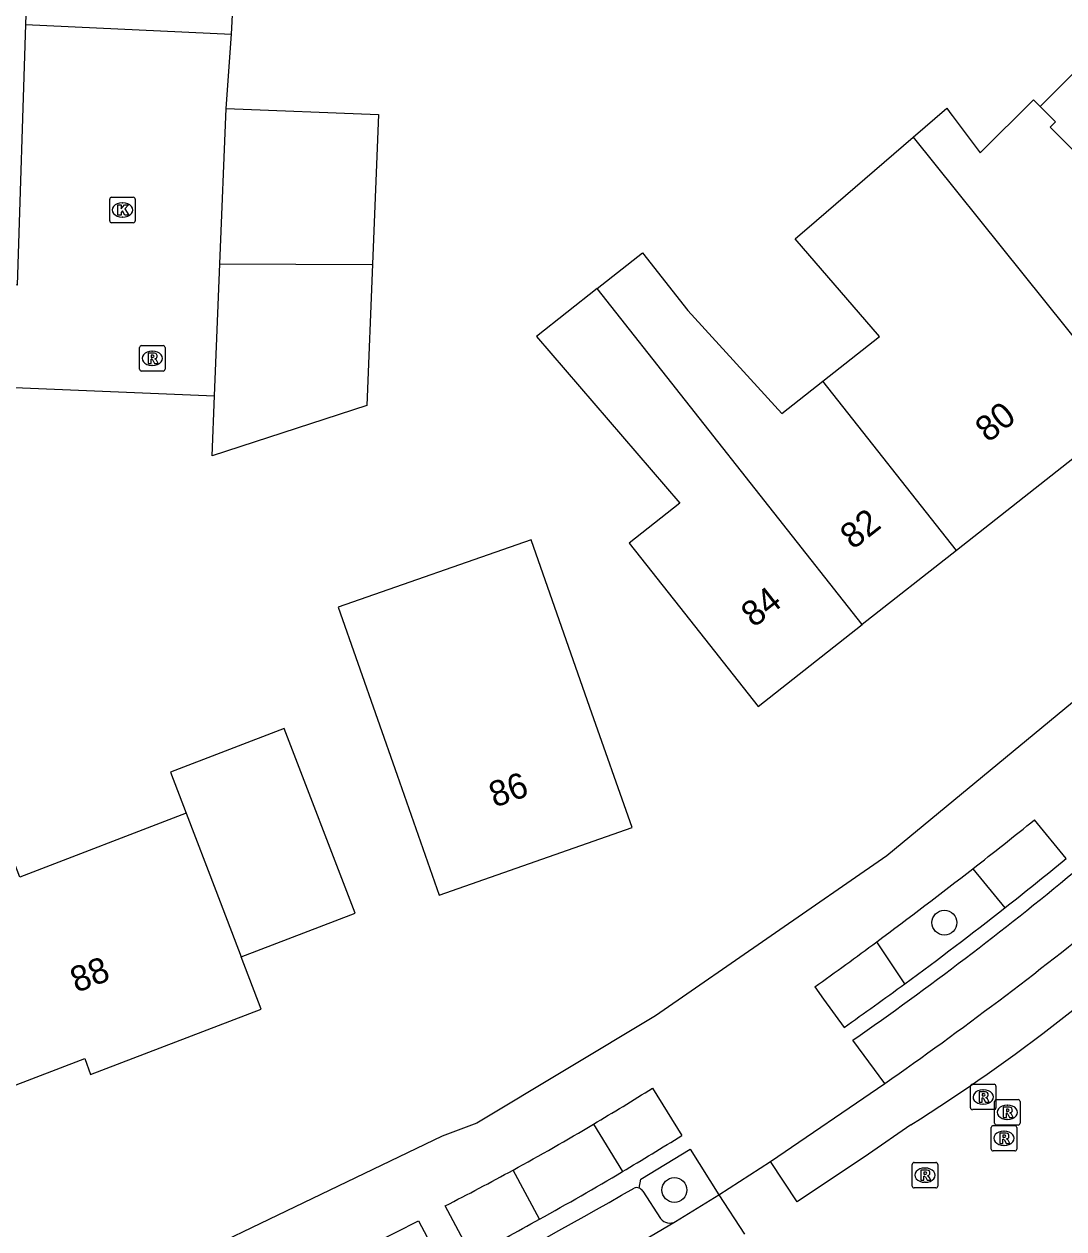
# Model space of a CAD drawing. Extents: x 161355 to 162026, y 386504 to 387459.
# Drawn here: x 161544.78 to 161585.66, y 386843.94 to 386891.33 of the extents above; entities that cross this region are included whole.
import ezdxf

# ---------------------------------------------------------------- set-up
doc = ezdxf.new("R2010")
doc.units = 0
for name, color, linetype in [('IMGEO_Boom', 7, 'Continuous'), ('IMGEO_Groenvoorziening', 7, 'Continuous'), ('IMGEO_Kolk', 7, 'Continuous'), ('IMGEO_Muur', 7, 'Continuous'), ('IMGEO_Pand', 7, 'Continuous'), ('IMGEO_Pand_nummerreeks', 7, 'Continuous'), ('IMGEO_Parkeervlak_open', 7, 'Continuous'), ('IMGEO_Rijbaan_lokaal_gesloten', 7, 'Continuous'), ('IMGEO_Rijbaan_lokaal_open', 7, 'Continuous'), ('IMGEO_Rioolput', 7, 'Continuous'), ('IMGEO_Voetpad_open', 7, 'Continuous')]:
    doc.layers.add(name, color=color, linetype=linetype)

msp = doc.modelspace()

# ---------------------------------------------------------------- linework, layer by layer
at = {"layer": 'IMGEO_Boom'}
for centre in [(161580.966, 386855.989), (161570.35, 386845.474)]:
    msp.add_circle(centre, 0.489, dxfattribs=at)
at = {"layer": 'IMGEO_Groenvoorziening'}
for points in [[(161570.649, 386910.012), (161570.434, 386908.404), (161569.967, 386906.887), (161569.223, 386905.771), (161568.647, 386905.492), (161568.156, 386905.29), (161567.586, 386905.096), (161565.842, 386904.775), (161561.52, 386904.359), (161560.679, 386904.323), (161559.479, 386903.944), (161558.769, 386903.493), (161558.035, 386902.732), (161556.255, 386900.007), (161555.576, 386898.315), (161554.682, 386897.158), (161554.149, 386896.656), (161553.567, 386896.212), (161552.286, 386895.521), (161544.985, 386895.552), (161544.843, 386891.316)], [(161552.93, 386890.932), (161553.097, 386893.971), (161565.098, 386901.476)], [(161582.079, 386858.107), (161583.337, 386856.57)], [(161579.409, 386853.586), (161578.302, 386855.235)], [(161567.166, 386848.062), (161568.303, 386846.196)], [(161565.042, 386844.323), (161564.005, 386846.259)]]:
    msp.add_lwpolyline(points, dxfattribs=at)
at = {"layer": 'IMGEO_Kolk'}
for p, q in [((161548.224, 386884.517), (161549.076, 386884.517)), ((161548.149, 386883.591), (161548.149, 386884.443)), ((161548.637, 386884.297), (161548.662, 386884.297)), ((161549.15, 386884.443), (161549.15, 386883.591)), ((161548.66, 386883.737), (161548.635, 386883.737)), ((161549.076, 386883.517), (161548.224, 386883.517))]:
    msp.add_line(p, q, dxfattribs=at)
for points in [[(161548.224, 386884.517), (161549.076, 386884.517)], [(161548.149, 386883.591), (161548.149, 386884.443)], [(161548.47, 386884.217), (161548.593, 386884.217), (161548.593, 386884.066), (161548.723, 386884.217), (161548.887, 386884.217), (161548.741, 386884.066), (161548.894, 386883.817), (161548.742, 386883.817), (161548.657, 386883.981), (161548.593, 386883.914), (161548.593, 386883.817), (161548.47, 386883.817), (161548.47, 386884.217)], [(161549.15, 386884.443), (161549.15, 386883.591)], [(161549.076, 386883.517), (161548.224, 386883.517)]]:
    msp.add_lwpolyline(points, dxfattribs=at)
for centre, start, end in [((161548.226, 386884.441), 91.552, 178.448), ((161548.226, 386884.441), 91.552, 178.448), ((161549.074, 386884.441), 1.552, 88.448), ((161549.074, 386884.441), 1.552, 88.448), ((161548.226, 386883.593), 181.552, 268.448), ((161548.226, 386883.593), 181.552, 268.448), ((161549.074, 386883.593), 271.552, 358.448), ((161549.074, 386883.593), 271.552, 358.448)]:
    msp.add_arc(centre, 0.0765, start, end, dxfattribs=at)
for centre, major_axis, ratio, start_param, end_param in [((161548.636, 386884.017), (-0.387, 0.002), 0.722429, 4.712389, 7.853982), ((161548.661, 386884.017), (-0.39, 0.002), 0.717154, 1.570796, 4.712389)]:
    msp.add_ellipse(centre, major_axis=major_axis, ratio=ratio, start_param=start_param, end_param=end_param, dxfattribs=at)
at = {"layer": 'IMGEO_Muur'}
msp.add_lwpolyline([(161542.818, 386877.096), (161552.267, 386876.705)], dxfattribs=at)
at = {"layer": 'IMGEO_Pand'}
for points in [[(161584.729, 386888.087), (161587.794, 386891.147)], [(161579.741, 386886.883), (161581.057, 386888.016), (161581.178, 386887.855), (161581.264, 386887.739), (161582.369, 386886.259), (161584.465, 386888.352), (161584.729, 386888.087)], [(161552.475, 386881.9), (161552.72, 386888.015)], [(161552.72, 386888.015), (161558.72, 386887.774), (161558.483, 386881.888)], [(161592.318, 386880.105), (161585.12, 386887.27), (161585.333, 386887.482), (161584.729, 386888.087)], [(161576.188, 386877.289), (161578.412, 386879.041), (161575.101, 386882.883), (161575.941, 386883.607), (161579.741, 386886.883)], [(161579.741, 386886.883), (161588.362, 386876.136)], [(161567.317, 386880.924), (161569.1, 386882.328), (161570.883, 386880.064), (161574.571, 386876.016), (161576.188, 386877.289)], [(161558.483, 386881.888), (161558.26, 386876.325), (161552.172, 386874.348), (161552.267, 386876.705)], [(161552.267, 386876.705), (161552.475, 386881.9)], [(161552.475, 386881.9), (161558.448, 386881.878), (161558.483, 386881.888)], [(161567.317, 386880.924), (161564.927, 386879.042), (161570.569, 386872.485), (161568.575, 386870.915), (161570.544, 386868.415), (161573.638, 386864.487), (161577.731, 386867.711)], [(161577.731, 386867.711), (161567.317, 386880.924)], [(161581.436, 386870.628), (161576.188, 386877.289)], [(161588.362, 386876.136), (161586.26, 386874.428), (161581.436, 386870.628)], [(161559.45, 386861.792), (161561.105, 386857.074), (161568.684, 386859.733), (161567.029, 386864.451), (161564.713, 386871.05), (161557.134, 386868.391), (161559.45, 386861.792)], [(161581.436, 386870.628), (161577.731, 386867.711)], [(161551.154, 386860.29), (161544.61, 386857.781), (161542.406, 386863.53), (161539.416, 386863.666)], [(161553.319, 386854.64), (161557.797, 386856.356), (161555.011, 386863.629), (161550.532, 386861.913), (161551.154, 386860.29)], [(161551.154, 386860.29), (161552.317, 386857.255), (161553.319, 386854.64)], [(161540.043, 386847.912), (161543.161, 386849.109), (161547.168, 386850.647), (161547.392, 386850.011), (161554.107, 386852.586), (161553.319, 386854.64)]]:
    msp.add_lwpolyline(points, dxfattribs=at)
at = {"layer": 'IMGEO_Parkeervlak_open'}
msp.add_lwpolyline([(161569.103, 386845.423), (161569.808, 386844.35)], dxfattribs=at)
for centre, radius, start, end in [((161568.866, 386845.3), 0.267, 27.383, 69.3997), ((161570.166, 386844.627), 0.453, 217.6851, 300.5943)]:
    msp.add_arc(centre, radius, start, end, dxfattribs=at)
at = {"layer": 'IMGEO_Rijbaan_lokaal_gesloten'}
for points in [[(161574.129, 386846.599), (161578.619, 386849.66)], [(161579.649, 386848.034), (161577.974, 386846.882), (161575.172, 386845.007), (161574.129, 386846.599)], [(161570.397, 386844.237), (161572.098, 386845.287)], [(161572.098, 386845.287), (161573.11, 386843.737)]]:
    msp.add_lwpolyline(points, dxfattribs=at)
for centre, radius, start, end in [((161538.721, 386912.606), 76.45, 302.3682, 313.17373), ((161490.646, 386975.375), 153.439, 304.9835, 309.12046), ((161484.617, 386988.619), 167.941, 294.21901, 300.71532)]:
    msp.add_arc(centre, radius, start, end, dxfattribs=at)
at = {"layer": 'IMGEO_Rijbaan_lokaal_open'}
for points in [[(161544.843, 386891.316), (161544.507, 386881.055), (161538.079, 386881.318)], [(161544.843, 386891.316), (161552.93, 386890.932)], [(161552.72, 386888.015), (161552.93, 386890.932)], [(161539.904, 386877.217), (161542.818, 386877.096), (161552.267, 386876.705)], [(161572.098, 386845.287), (161574.129, 386846.599)]]:
    msp.add_lwpolyline(points, dxfattribs=at)
at = {"layer": 'IMGEO_Rioolput'}
for p, q in [((161549.321, 386877.758), (161549.321, 386878.61)), ((161549.396, 386878.684), (161550.248, 386878.684)), ((161549.809, 386878.464), (161549.834, 386878.464)), ((161550.322, 386878.61), (161550.322, 386877.758)), ((161549.832, 386877.904), (161549.807, 386877.904)), ((161550.248, 386877.684), (161549.396, 386877.684)), ((161581.989, 386848.708), (161581.989, 386849.56)), ((161582.064, 386849.634), (161582.916, 386849.634)), ((161582.99, 386849.56), (161582.99, 386848.708)), ((161582.477, 386849.414), (161582.502, 386849.414)), ((161583.014, 386849.029), (161583.866, 386849.029)), ((161582.916, 386848.634), (161582.064, 386848.634)), ((161582.5, 386848.854), (161582.475, 386848.854)), ((161582.939, 386848.103), (161582.939, 386848.955)), ((161583.427, 386848.809), (161583.452, 386848.809)), ((161583.94, 386848.955), (161583.94, 386848.103)), ((161583.866, 386848.029), (161583.014, 386848.029)), ((161583.45, 386848.249), (161583.425, 386848.249)), ((161582.807, 386847.083), (161582.807, 386847.935)), ((161582.882, 386848.009), (161583.734, 386848.009)), ((161583.295, 386847.789), (161583.32, 386847.789)), ((161583.808, 386847.935), (161583.808, 386847.083)), ((161583.318, 386847.229), (161583.293, 386847.229)), ((161583.734, 386847.009), (161582.882, 386847.009)), ((161579.701, 386845.631), (161579.701, 386846.483)), ((161579.776, 386846.557), (161580.628, 386846.557)), ((161580.189, 386846.337), (161580.214, 386846.337)), ((161580.702, 386846.483), (161580.702, 386845.631)), ((161580.212, 386845.777), (161580.187, 386845.777)), ((161580.628, 386845.557), (161579.776, 386845.557))]:
    msp.add_line(p, q, dxfattribs=at)
for points in [[(161549.321, 386877.758), (161549.321, 386878.61)], [(161549.396, 386878.684), (161550.248, 386878.684)], [(161549.91, 386878.382), (161549.658, 386878.384), (161549.658, 386877.984)], [(161550.322, 386878.61), (161550.322, 386877.758)], [(161549.658, 386877.984), (161549.782, 386877.984), (161549.782, 386878.146), (161549.793, 386878.146)], [(161549.836, 386878.303), (161549.782, 386878.303), (161549.782, 386878.222)], [(161549.782, 386878.222), (161549.834, 386878.222)], [(161549.84, 386878.117), (161549.911, 386877.984), (161550.051, 386877.984), (161549.986, 386878.11)], [(161550.248, 386877.684), (161549.396, 386877.684)], [(161581.989, 386848.708), (161581.989, 386849.56)], [(161582.064, 386849.634), (161582.916, 386849.634)], [(161582.99, 386849.56), (161582.99, 386848.708)], [(161582.578, 386849.332), (161582.326, 386849.334), (161582.326, 386848.934)], [(161582.326, 386848.934), (161582.45, 386848.934), (161582.45, 386849.096), (161582.461, 386849.096)], [(161582.504, 386849.253), (161582.45, 386849.253), (161582.45, 386849.172)], [(161582.45, 386849.172), (161582.502, 386849.172)], [(161582.508, 386849.067), (161582.579, 386848.934), (161582.719, 386848.934), (161582.654, 386849.06)], [(161583.014, 386849.029), (161583.866, 386849.029)], [(161582.916, 386848.634), (161582.064, 386848.634)], [(161582.939, 386848.103), (161582.939, 386848.955)], [(161583.528, 386848.727), (161583.276, 386848.729), (161583.276, 386848.329)], [(161583.276, 386848.329), (161583.4, 386848.329), (161583.4, 386848.491), (161583.411, 386848.491)], [(161583.454, 386848.648), (161583.4, 386848.648), (161583.4, 386848.567)], [(161583.4, 386848.567), (161583.452, 386848.567)], [(161583.94, 386848.955), (161583.94, 386848.103)], [(161583.866, 386848.029), (161583.014, 386848.029)], [(161583.458, 386848.462), (161583.529, 386848.329), (161583.669, 386848.329), (161583.604, 386848.455)], [(161582.807, 386847.083), (161582.807, 386847.935)], [(161582.882, 386848.009), (161583.734, 386848.009)], [(161583.396, 386847.707), (161583.144, 386847.709), (161583.144, 386847.309)], [(161583.322, 386847.628), (161583.268, 386847.628), (161583.268, 386847.547)], [(161583.268, 386847.547), (161583.32, 386847.547)], [(161583.808, 386847.935), (161583.808, 386847.083)], [(161583.144, 386847.309), (161583.268, 386847.309), (161583.268, 386847.471), (161583.279, 386847.471)], [(161583.326, 386847.442), (161583.397, 386847.309), (161583.537, 386847.309), (161583.472, 386847.435)], [(161583.734, 386847.009), (161582.882, 386847.009)], [(161579.701, 386845.631), (161579.701, 386846.483)], [(161579.776, 386846.557), (161580.628, 386846.557)], [(161580.29, 386846.255), (161580.038, 386846.257), (161580.038, 386845.857)], [(161580.216, 386846.176), (161580.162, 386846.176), (161580.162, 386846.095)], [(161580.702, 386846.483), (161580.702, 386845.631)], [(161580.038, 386845.857), (161580.162, 386845.857), (161580.162, 386846.019), (161580.173, 386846.019)], [(161580.162, 386846.095), (161580.214, 386846.095)], [(161580.22, 386845.99), (161580.291, 386845.857), (161580.431, 386845.857), (161580.366, 386845.983)], [(161580.628, 386845.557), (161579.776, 386845.557)]]:
    msp.add_lwpolyline(points, dxfattribs=at)
for centre, radius, start, end in [((161549.398, 386878.608), 0.0765, 91.552, 178.448), ((161549.398, 386878.608), 0.0765, 91.552, 178.448), ((161549.909, 386878.272), 0.109, 350.3612, 89.416), ((161550.246, 386878.608), 0.0765, 1.552, 88.448), ((161550.246, 386878.608), 0.0765, 1.552, 88.448), ((161549.792, 386878.093), 0.0533, 26.0293, 88.6989), ((161549.818, 386878.411), 0.19, 274.7715, 282.9687), ((161549.842, 386878.207), 0.0964, 77.0061, 93.1865), ((161549.856, 386878.264), 0.0378, 276.6634, 79.6772), ((161549.907, 386878.272), 0.112, 277.5842, 350.9817), ((161549.891, 386878.057), 0.108, 29.5134, 73.7905), ((161549.398, 386877.76), 0.0765, 181.552, 268.448), ((161549.398, 386877.76), 0.0765, 181.552, 268.448), ((161550.246, 386877.76), 0.0765, 271.552, 358.448), ((161550.246, 386877.76), 0.0765, 271.552, 358.448), ((161582.066, 386849.558), 0.0765, 91.552, 178.448), ((161582.066, 386849.558), 0.0765, 91.552, 178.448), ((161582.914, 386849.558), 0.0765, 1.552, 88.448), ((161582.914, 386849.558), 0.0765, 1.552, 88.448), ((161582.46, 386849.043), 0.0533, 26.0293, 88.6989), ((161582.486, 386849.361), 0.19, 274.7715, 282.9687), ((161582.51, 386849.157), 0.0964, 77.0061, 93.1865), ((161582.524, 386849.214), 0.0378, 276.6634, 79.6772), ((161582.577, 386849.222), 0.109, 350.3612, 89.416), ((161582.575, 386849.222), 0.112, 277.5842, 350.9817), ((161582.559, 386849.007), 0.108, 29.5134, 73.7905), ((161583.016, 386848.953), 0.0765, 91.552, 178.448), ((161583.016, 386848.953), 0.0765, 91.552, 178.448), ((161583.864, 386848.953), 0.0765, 1.552, 88.448), ((161583.864, 386848.953), 0.0765, 1.552, 88.448), ((161582.066, 386848.71), 0.0765, 181.552, 268.448), ((161582.066, 386848.71), 0.0765, 181.552, 268.448), ((161582.914, 386848.71), 0.0765, 271.552, 358.448), ((161582.914, 386848.71), 0.0765, 271.552, 358.448), ((161583.41, 386848.438), 0.0533, 26.0293, 88.6989), ((161583.436, 386848.756), 0.19, 274.7715, 282.9687), ((161583.46, 386848.552), 0.0964, 77.0061, 93.1865), ((161583.474, 386848.609), 0.0378, 276.6634, 79.6772), ((161583.527, 386848.617), 0.109, 350.3612, 89.416), ((161583.525, 386848.617), 0.112, 277.5842, 350.9817), ((161583.509, 386848.402), 0.108, 29.5134, 73.7905), ((161583.016, 386848.105), 0.0765, 181.552, 268.448), ((161583.016, 386848.105), 0.0765, 181.552, 268.448), ((161583.864, 386848.105), 0.0765, 271.552, 358.448), ((161583.864, 386848.105), 0.0765, 271.552, 358.448), ((161582.884, 386847.933), 0.0765, 91.552, 178.448), ((161582.884, 386847.933), 0.0765, 91.552, 178.448), ((161583.304, 386847.736), 0.19, 274.7715, 282.9687), ((161583.328, 386847.532), 0.0964, 77.0061, 93.1865), ((161583.342, 386847.589), 0.0378, 276.6634, 79.6772), ((161583.395, 386847.597), 0.109, 350.3612, 89.416), ((161583.393, 386847.597), 0.112, 277.5842, 350.9817), ((161583.732, 386847.933), 0.0765, 1.552, 88.448), ((161583.732, 386847.933), 0.0765, 1.552, 88.448), ((161582.884, 386847.085), 0.0765, 181.552, 268.448), ((161582.884, 386847.085), 0.0765, 181.552, 268.448), ((161583.278, 386847.418), 0.0533, 26.0293, 88.6989), ((161583.377, 386847.382), 0.108, 29.5134, 73.7905), ((161583.732, 386847.085), 0.0765, 271.552, 358.448), ((161583.732, 386847.085), 0.0765, 271.552, 358.448), ((161579.778, 386846.481), 0.0765, 91.552, 178.448), ((161579.778, 386846.481), 0.0765, 91.552, 178.448), ((161580.222, 386846.08), 0.0964, 77.0061, 93.1865), ((161580.236, 386846.137), 0.0378, 276.6634, 79.6772), ((161580.289, 386846.145), 0.109, 350.3612, 89.416), ((161580.287, 386846.145), 0.112, 277.5842, 350.9817), ((161580.626, 386846.481), 0.0765, 1.552, 88.448), ((161580.626, 386846.481), 0.0765, 1.552, 88.448), ((161580.172, 386845.966), 0.0533, 26.0293, 88.6989), ((161580.198, 386846.284), 0.19, 274.7715, 282.9687), ((161580.271, 386845.93), 0.108, 29.5134, 73.7905), ((161579.778, 386845.633), 0.0765, 181.552, 268.448), ((161579.778, 386845.633), 0.0765, 181.552, 268.448), ((161580.626, 386845.633), 0.0765, 271.552, 358.448), ((161580.626, 386845.633), 0.0765, 271.552, 358.448)]:
    msp.add_arc(centre, radius, start, end, dxfattribs=at)
for centre, major_axis, ratio, start_param, end_param in [((161549.808, 386878.184), (-0.387, 0.002), 0.722429, 4.712389, 7.853982), ((161549.833, 386878.184), (-0.39, 0.002), 0.717154, 1.570796, 4.712389), ((161582.476, 386849.134), (-0.387, 0.002), 0.722429, 4.712389, 7.853982), ((161582.501, 386849.134), (-0.39, 0.002), 0.717154, 1.570796, 4.712389), ((161583.426, 386848.529), (-0.387, 0.002), 0.722429, 4.712389, 7.853982), ((161583.451, 386848.529), (-0.39, 0.002), 0.717154, 1.570796, 4.712389), ((161583.294, 386847.509), (-0.387, 0.002), 0.722429, 4.712389, 7.853982), ((161583.319, 386847.509), (-0.39, 0.002), 0.717154, 1.570796, 4.712389), ((161580.188, 386846.057), (-0.387, 0.002), 0.722429, 4.712389, 7.853982), ((161580.213, 386846.057), (-0.39, 0.002), 0.717154, 1.570796, 4.712389)]:
    msp.add_ellipse(centre, major_axis=major_axis, ratio=ratio, start_param=start_param, end_param=end_param, dxfattribs=at)
at = {"layer": 'IMGEO_Voetpad_open'}
for points in [[(161621.155, 386910.96), (161617.812, 386904.79), (161613.199, 386897.541), (161609.426, 386892.17), (161605.511, 386887.3), (161602.205, 386883.499), (161603.425, 386882.36), (161601.088, 386879.5), (161596.783, 386874.819), (161589.161, 386867.257), (161578.702, 386858.612), (161569.609, 386852.318), (161562.581, 386848.097), (161561.221, 386847.589), (161545.191, 386839.884)], [(161585.75, 386858.508), (161584.509, 386860.035)], [(161575.867, 386853.459), (161576.215, 386852.978), (161577.018, 386851.868)], [(161578.619, 386849.66), (161577.587, 386851.069), (161577.369, 386851.367)], [(161569.486, 386849.483), (161570.64, 386847.618)], [(161568.96, 386845.55), (161569.028, 386845.902), (161570.963, 386847.086), (161572.098, 386845.287)], [(161562.382, 386842.887), (161561.337, 386844.849)], [(161557.648, 386842.93), (161560.293, 386844.263), (161561.308, 386842.333)]]:
    msp.add_lwpolyline(points, dxfattribs=at)
for centre, radius, start, end in [((161466.544, 387006.219), 187.844, 307.95595, 308.90211), ((161484.526, 386982.071), 159.732, 308.2146, 309.32475), ((161502.286, 386959.046), 131.272, 304.88764, 309.65587), ((161463.276, 387010.427), 193.172, 306.54536, 307.95276), ((161491.747, 386973.058), 148.183, 306.26929, 308.17671), ((161467.439, 387004.677), 186.074, 305.64162, 306.56966), ((161493.895, 386970.075), 144.507, 305.11461, 306.28198), ((161514.677, 386936.362), 102.723, 300.72871, 302.24623), ((161515.836, 386934.38), 100.427, 298.66183, 300.7381), ((161499.458, 386961.971), 134.698, 300.73753, 301.90119), ((161515.09, 386935.586), 101.843, 297.00693, 298.7047), ((161503.115, 386955.917), 127.625, 299.02732, 300.71567), ((161470.098, 387016.33), 197.235, 294.76071, 300.01589), ((161568.865, 386845.296), 0.271, 69.5942, 112.1507), ((161503.019, 386956.03), 127.77, 297.68459, 299.04016)]:
    msp.add_arc(centre, radius, start, end, dxfattribs=at)

# ---------------------------------------------------------------- texts
at = {"layer": 'IMGEO_Pand_nummerreeks'}
for s, rotation, p in [('80', 38.4913, (161582.685, 386874.842)), ('82', 38.2237, (161577.372, 386870.636)), ('84', 38.2237, (161573.475, 386867.567)), ('86', 19.3328, (161563.28, 386860.508)), ('88', 20.9989, (161546.841, 386853.222))]:
    msp.add_text(s, height=1, rotation=rotation, dxfattribs=at).set_placement(p)

doc.saveas('drawing.dxf')
